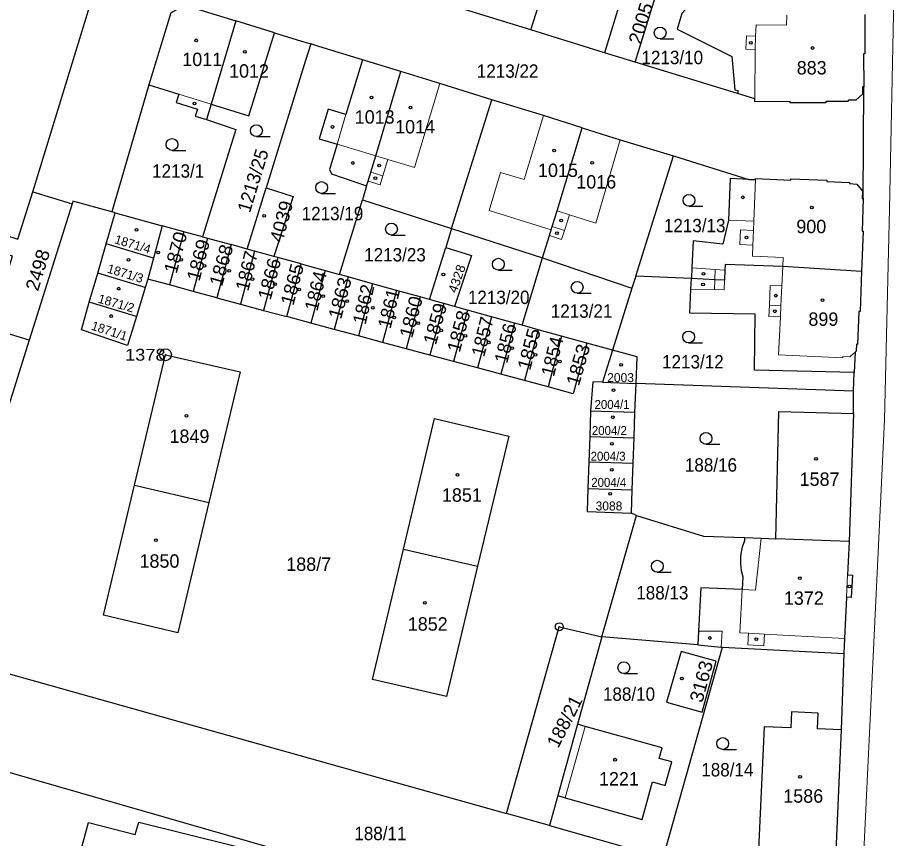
# Model space of a CAD drawing. Extents: x -679733 to -673243, y -1075091 to -1066557.
# Drawn here: x -676684.2 to -676572.9, y -1070923.7 to -1070819.7 of the extents above; entities that cross this region are included whole.
import ezdxf
from ezdxf.enums import TextEntityAlignment as Align

# ---------------------------------------------------------------- set-up
doc = ezdxf.new("R2010")
doc.units = 0
doc.header["$LTSCALE"] = 0.68
for name, color, linetype, lineweight in [('1', 7, 'Continuous', 25), ('3', 7, 'Continuous', 25), ('4', 7, 'Continuous', 13), ('5', 7, 'Continuous', 25), ('8', 7, 'Continuous', 25)]:
    doc.layers.add(name, color=color, linetype=linetype, lineweight=lineweight)
doc.layers.add('2', color=7, linetype='Continuous')

msp = doc.modelspace()

# ---------------------------------------------------------------- linework, layer by layer
at = {"layer": '1'}
for p, q in [((-676607.08, -1070815.18), (-676609.8, -1070824.12)), ((-676664.76, -1070819.04), (-676667.56, -1070828.2)), ((-676656.51, -1070820.09), (-676659.63, -1070830.65)), ((-676635.62, -1070826.5), (-676640.49, -1070825)), ((-676667.56, -1070828.2), (-676672.24, -1070844.28)), ((-676659.63, -1070830.65), (-676660.23, -1070832.58)), ((-676605.85, -1070852.44), (-676601.09, -1070837.21)), ((-676601.09, -1070837.21), (-676591.53, -1070840.17)), ((-676682.24, -1070841.76), (-676677.28, -1070843.27)), ((-676655.09, -1070849.02), (-676652.68, -1070841.24)), ((-676671.81, -1070844.4), (-676665.86, -1070846.05)), ((-676663.11, -1070846.81), (-676665.86, -1070846.05)), ((-676629.18, -1070846.4), (-676629.93, -1070848.8)), ((-676629.18, -1070846.4), (-676617.65, -1070850.11)), ((-676663.11, -1070846.81), (-676664.94, -1070853.56)), ((-676660.74, -1070847.46), (-676663.11, -1070846.81)), ((-676660.13, -1070847.63), (-676661.94, -1070854.37)), ((-676666.97, -1070850.17), (-676672.95, -1070848.35)), ((-676631.99, -1070855.4), (-676629.93, -1070848.8)), ((-676620.23, -1070858.67), (-676617.65, -1070850.11)), ((-676617.65, -1070850.11), (-676606.33, -1070853.97)), ((-676668.01, -1070853.87), (-676674.02, -1070852.05)), ((-676645.22, -1070851.74), (-676647.01, -1070858.39)), ((-676642.28, -1070852.55), (-676643.37, -1070852.25)), ((-676642.28, -1070852.55), (-676644.07, -1070859.19)), ((-676639.19, -1070853.4), (-676642.28, -1070852.55)), ((-676636.15, -1070854.25), (-676637.93, -1070860.84)), ((-676669.13, -1070857.55), (-676675.09, -1070855.76)), ((-676630.18, -1070855.91), (-676631.94, -1070862.45)), ((-676647.01, -1070858.39), (-676650.06, -1070857.57)), ((-676624.15, -1070857.58), (-676625.9, -1070864.08)), ((-676682.72, -1070860.57), (-676687.46, -1070859.12)), ((-676618.22, -1070859.23), (-676619.96, -1070865.68)), ((-676608.79, -1070861.84), (-676612.06, -1070860.95)), ((-676578.26, -1070867.04), (-676578.16, -1070864.67)), ((-676605.96, -1070869.69), (-676605.78, -1070866.04)), ((-676578.25, -1070869.87), (-676578.83, -1070886.07)), ((-676669.37, -1070878.93), (-676659.94, -1070881.14)), ((-676606.38, -1070882.49), (-676606.29, -1070879.55)), ((-676592.07, -1070885.58), (-676592.09, -1070886.01)), ((-676578.83, -1070886.07), (-676588.1, -1070885.73)), ((-676635.28, -1070887.04), (-676625.9, -1070889.22)), ((-676613.22, -1070909.25), (-676615.74, -1070918.3)), ((-676579.84, -1070909.95), (-676580.56, -1070926.56)), ((-676628.08, -1070931.81), (-676698.79, -1070911.5)), ((-676616.8, -1070922.09), (-676622.23, -1070920.57))]:
    msp.add_line(p, q, dxfattribs=at)
for points in [[(-676687.46, -1070859.12), (-676687.68, -1070859.05), (-676684.83, -1070849.93), (-676686.24, -1070849.5), (-676685.58, -1070847.31), (-676684.15, -1070847.74), (-676682.24, -1070841.76), (-676653.34, -1070747.37), (-676731.02, -1070732.9)], [(-676619.15, -1070821.22), (-676616.19, -1070811.92), (-676619.32, -1070810.94), (-676618.79, -1070809.27), (-676616.23, -1070800.57), (-676619.43, -1070799.55), (-676621.37, -1070798.93)], [(-676576.95, -1070828.44), (-676577.11, -1070828.44), (-676577.13, -1070829.37), (-676577.97, -1070830.15), (-676578.92, -1070830.14), (-676578.92, -1070830.29), (-676581.78, -1070830.3), (-676581.78, -1070830.45), (-676586.3, -1070830.47), (-676586.3, -1070830.31), (-676590.76, -1070830.33), (-676590.76, -1070829.98), (-676592.97, -1070829.3), (-676605.93, -1070825.31), (-676609.8, -1070824.12), (-676619.15, -1070821.22), (-676627.54, -1070818.64), (-676635.92, -1070816.06), (-676639.23, -1070815), (-676645.16, -1070813.11), (-676648.29, -1070812.19)], [(-676605.93, -1070825.31), (-676603.19, -1070816.38), (-676607.08, -1070815.18)], [(-676597.57, -1070815.51), (-676597.96, -1070816.8), (-676600.01, -1070819.13), (-676600.62, -1070821.15), (-676593.66, -1070824.59), (-676593.3, -1070828.83), (-676592.87, -1070828.96), (-676592.97, -1070829.3)], [(-676664.76, -1070819.04), (-676663.04, -1070818.1), (-676656.51, -1070820.09)], [(-676576.82, -1070819.25), (-676576.83, -1070824.26), (-676577.01, -1070824.26), (-676576.95, -1070828.44)], [(-676659.63, -1070830.65), (-676654.88, -1070832.11), (-676651.62, -1070821.58), (-676656.51, -1070820.09)], [(-676651.62, -1070821.58), (-676648.2, -1070822.64), (-676647.03, -1070823.01)], [(-676647.03, -1070823.01), (-676647.68, -1070825.11), (-676652.68, -1070841.24)], [(-676640.49, -1070825), (-676646.02, -1070823.33), (-676647.03, -1070823.01)], [(-676640.49, -1070825), (-676642.57, -1070831.97), (-676644.83, -1070831.29), (-676645.96, -1070835.03), (-676643.69, -1070835.71), (-676644.66, -1070838.93), (-676644.41, -1070839.49), (-676639.95, -1070840.98)], [(-676639.95, -1070840.98), (-676639.77, -1070840.4), (-676639.42, -1070839.25), (-676638.8, -1070837.19), (-676635.62, -1070826.5)], [(-676624.09, -1070830.11), (-676630.68, -1070828.02), (-676635.62, -1070826.5)], [(-676667.56, -1070828.2), (-676663.75, -1070829.37), (-676664.08, -1070830.43), (-676661.39, -1070831.26), (-676661.66, -1070832.14), (-676660.23, -1070832.58)], [(-676591.53, -1070840.17), (-676590.66, -1070840.2), (-676590.66, -1070840.08), (-676586.22, -1070840.26), (-676586.22, -1070840.11), (-676581.63, -1070840.29), (-676581.64, -1070840.44), (-676578.75, -1070840.56), (-676578.76, -1070840.71), (-676577.84, -1070840.79), (-676577.13, -1070841.65), (-676577.17, -1070842.58), (-676577.02, -1070842.59), (-676576.95, -1070828.44)], [(-676639.95, -1070840.98), (-676640.49, -1070842.77), (-676629.18, -1070846.4), (-676624.09, -1070830.11)], [(-676612.64, -1070833.63), (-676617.54, -1070832.09), (-676624.09, -1070830.11)], [(-676660.23, -1070832.58), (-676656.54, -1070833.87), (-676660.74, -1070847.46)], [(-676617.65, -1070850.11), (-676616.8, -1070847.28), (-676616.58, -1070846.59), (-676616.44, -1070846.14), (-676615.8, -1070844.15), (-676612.64, -1070833.63)], [(-676612.64, -1070833.63), (-676607.82, -1070835.14), (-676601.09, -1070837.21)], [(-676591.53, -1070840.17), (-676593.89, -1070840.07), (-676594.12, -1070845.36), (-676594.83, -1070848.37), (-676598.59, -1070847.97), (-676598.75, -1070851.4), (-676598.81, -1070852.76)], [(-676652.68, -1070841.24), (-676649.25, -1070842.34), (-676651.69, -1070849.95)], [(-676672.24, -1070844.28), (-676677.17, -1070842.93), (-676677.28, -1070843.27), (-676682.72, -1070860.57)], [(-676648.26, -1070850.9), (-676645.22, -1070851.74), (-676643.37, -1070852.25), (-676640.49, -1070842.77)], [(-676577.02, -1070842.59), (-676577.18, -1070846.74), (-676577.03, -1070846.74), (-676577.23, -1070851.84)], [(-676669.13, -1070857.55), (-676670.26, -1070861.25), (-676676.09, -1070859.24), (-676675.09, -1070855.76), (-676674.02, -1070852.05), (-676672.95, -1070848.35), (-676671.81, -1070844.4), (-676672.24, -1070844.28)], [(-676665.86, -1070846.05), (-676666.97, -1070850.17), (-676667.69, -1070852.82)], [(-676660.74, -1070847.46), (-676660.13, -1070847.63), (-676657.13, -1070848.45)], [(-676657.13, -1070848.45), (-676658.95, -1070855.18), (-676655.95, -1070855.98)], [(-676654.14, -1070849.28), (-676655.09, -1070849.02), (-676657.13, -1070848.45)], [(-676629.93, -1070848.8), (-676626.65, -1070849.82), (-676628.82, -1070856.29)], [(-676651.2, -1070850.09), (-676651.69, -1070849.95), (-676654.14, -1070849.28), (-676655.95, -1070855.98), (-676653, -1070856.78)], [(-676577.23, -1070851.84), (-676587.23, -1070851.24), (-676594.52, -1070850.95), (-676594.55, -1070851.67), (-676594.59, -1070852.95), (-676595.83, -1070852.89), (-676598.81, -1070852.76)], [(-676577.23, -1070851.84), (-676577.42, -1070856.92), (-676577.57, -1070856.91), (-676577.75, -1070861.09), (-676577.89, -1070861.08), (-676577.92, -1070861.97), (-676578.05, -1070862.1), (-676578.16, -1070864.67)], [(-676658.95, -1070855.18), (-676661.94, -1070854.37), (-676664.94, -1070853.56), (-676667.69, -1070852.82), (-676668.01, -1070853.87), (-676669.13, -1070857.55)], [(-676633.17, -1070855.07), (-676636.15, -1070854.25), (-676639.19, -1070853.4), (-676640.98, -1070860.02)], [(-676598.81, -1070852.76), (-676605.85, -1070852.44), (-676606.33, -1070853.97), (-676608.79, -1070861.84)], [(-676578.16, -1070864.67), (-676590.82, -1070864.36), (-676590.71, -1070857.27), (-676599.01, -1070857.15), (-676598.87, -1070854.1), (-676598.81, -1070852.76)], [(-676631.99, -1070855.4), (-676633.17, -1070855.07), (-676634.94, -1070861.65)], [(-676627.19, -1070856.74), (-676628.82, -1070856.29), (-676630.18, -1070855.91), (-676631.99, -1070855.4)], [(-676621.22, -1070858.4), (-676624.15, -1070857.58), (-676627.19, -1070856.74), (-676628.95, -1070863.26)], [(-676616.97, -1070866.49), (-676619.96, -1070865.68), (-676622.96, -1070864.88), (-676625.9, -1070864.08), (-676628.95, -1070863.26), (-676631.94, -1070862.45), (-676634.94, -1070861.65), (-676637.93, -1070860.84), (-676640.98, -1070860.02), (-676644.07, -1070859.19), (-676647.01, -1070858.39)], [(-676615.24, -1070860.06), (-676618.22, -1070859.23), (-676620.23, -1070858.67), (-676621.22, -1070858.4), (-676622.96, -1070864.88)], [(-676612.06, -1070860.95), (-676615.24, -1070860.06), (-676616.97, -1070866.49)], [(-676682.72, -1070860.57), (-676689.21, -1070881.21), (-676695.17, -1070900.08)], [(-676612.06, -1070860.95), (-676613.78, -1070867.35), (-676616.97, -1070866.49)], [(-676669.37, -1070878.93), (-676665.43, -1070862.41), (-676655.99, -1070864.59), (-676659.94, -1070881.14)], [(-676610.06, -1070865.89), (-676611.28, -1070865.84), (-676611.59, -1070869.51), (-676605.96, -1070869.69)], [(-676588.1, -1070885.73), (-676587.74, -1070869.6), (-676578.25, -1070869.87), (-676578.26, -1070867.04), (-676605.78, -1070866.04)], [(-676611.59, -1070869.51), (-676611.69, -1070872.76), (-676606.06, -1070872.94), (-676605.96, -1070869.69)], [(-676635.28, -1070887.04), (-676631.37, -1070870.51), (-676621.95, -1070872.71), (-676625.9, -1070889.22)], [(-676611.69, -1070872.76), (-676611.8, -1070875.99), (-676606.18, -1070876.17), (-676606.06, -1070872.94)], [(-676611.8, -1070875.99), (-676611.91, -1070879.37), (-676606.29, -1070879.55), (-676606.18, -1070876.17)], [(-676659.94, -1070881.14), (-676663.88, -1070897.68), (-676673.31, -1070895.44), (-676669.37, -1070878.93)], [(-676611.91, -1070879.37), (-676612.01, -1070882.3), (-676606.38, -1070882.49)], [(-676622.23, -1070920.57), (-676615.54, -1070896.89), (-676610.13, -1070898.16), (-676605.76, -1070882.8), (-676606.38, -1070882.49)], [(-676605.76, -1070882.8), (-676597.28, -1070885.39), (-676592.07, -1070885.58)], [(-676592.07, -1070885.58), (-676589.95, -1070885.66), (-676588.1, -1070885.73)], [(-676592.09, -1070886.01), (-676592.353, -1070886.8), (-676592.519, -1070887.615), (-676592.569, -1070888.09), (-676592.579, -1070888.922), (-676592.489, -1070889.75), (-676592.3, -1070890.56)], [(-676578.83, -1070886.07), (-676579.03, -1070890.31), (-676578.41, -1070890.34), (-676578.54, -1070893.19), (-676579.17, -1070893.16), (-676579.42, -1070898.38), (-676579.51, -1070900.3), (-676579.84, -1070909.95)], [(-676625.9, -1070889.22), (-676629.85, -1070905.73), (-676639.19, -1070903.57), (-676635.28, -1070887.04)], [(-676592.3, -1070890.56), (-676592.37, -1070892.15), (-676597.62, -1070891.95), (-676597.91, -1070897.46), (-676598, -1070899.2)], [(-676598, -1070899.2), (-676610.13, -1070898.16), (-676613.22, -1070909.25)], [(-676695.17, -1070900.08), (-676689.93, -1070901.56), (-676622.23, -1070920.57)], [(-676615.74, -1070918.3), (-676616.8, -1070922.09), (-676602.37, -1070926.17), (-676594.87, -1070899.47)], [(-676598, -1070899.2), (-676595.02, -1070899.46), (-676594.87, -1070899.47), (-676579.51, -1070900.3)], [(-676579.84, -1070909.95), (-676582.84, -1070909.83), (-676582.76, -1070907.83), (-676586.11, -1070907.7), (-676586.19, -1070909.7), (-676589.59, -1070909.56), (-676590.35, -1070926.06), (-676580.56, -1070926.56)], [(-676615.74, -1070918.3), (-676614.78, -1070918.57), (-676605.02, -1070921.32), (-676603.71, -1070916.56), (-676602.12, -1070917), (-676601.3, -1070914.02), (-676602.88, -1070913.58), (-676602.51, -1070912.23), (-676612.26, -1070909.52), (-676613.22, -1070909.25)], [(-676661.62, -1070942.21), (-676673.54, -1070939.13), (-676673.36, -1070938.47), (-676679.33, -1070936.98), (-676675.2, -1070921.7)], [(-676675.2, -1070921.7), (-676669.26, -1070923.25), (-676668.83, -1070921.66), (-676656.92, -1070924.63), (-676628.08, -1070931.81)]]:
    msp.add_lwpolyline(points, dxfattribs=at)
for points in [[(-676648.26, -1070850.9), (-676651.2, -1070850.09), (-676653, -1070856.78), (-676650.06, -1070857.57)], [(-676605.78, -1070866.04), (-676605.66, -1070862.69), (-676608.79, -1070861.84), (-676610.06, -1070865.89)], [(-676601.94, -1070906.45), (-676597.45, -1070907.74), (-676595.66, -1070901.27), (-676600.12, -1070900.04)]]:
    msp.add_lwpolyline(points, close=True, dxfattribs=at)
at = {"layer": '3'}
for p, q in [((-676602.763, -1070822.36), (-676601.013, -1070822.36)), ((-676653.913, -1070834.75), (-676652.163, -1070834.75)), ((-676664.603, -1070836.5), (-676662.853, -1070836.5)), ((-676645.653, -1070841.96), (-676643.903, -1070841.96)), ((-676599.113, -1070843.58), (-676597.363, -1070843.58)), ((-676636.803, -1070847.23), (-676635.053, -1070847.23)), ((-676623.263, -1070851.68), (-676621.513, -1070851.68)), ((-676613.273, -1070854.61), (-676611.523, -1070854.61)), ((-676599.153, -1070860.9), (-676597.403, -1070860.9)), ((-676596.953, -1070873.76), (-676595.203, -1070873.76)), ((-676603.123, -1070889.97), (-676601.373, -1070889.97)), ((-676607.363, -1070902.83), (-676605.613, -1070902.83)), ((-676594.833, -1070912.45), (-676593.083, -1070912.45))]:
    msp.add_line(p, q, dxfattribs=at)
for centre in [(-676602.7629, -1070821.6098), (-676653.9129, -1070833.9998), (-676664.6029, -1070835.7498), (-676645.6529, -1070841.2098), (-676599.1129, -1070842.8298), (-676636.8029, -1070846.4798), (-676623.2629, -1070850.9298), (-676613.2729, -1070853.8598), (-676599.1529, -1070860.1498), (-676596.9529, -1070873.0098), (-676603.1229, -1070889.2198), (-676607.3629, -1070902.0798), (-676594.8329, -1070911.6998)]:
    msp.add_circle(centre, 0.75, dxfattribs=at)
at = {"layer": '4'}
for p, q in [((-676573.69, -1070843.89), (-676572.95, -1070806.14)), ((-676586.72, -1070819.37), (-676586.74, -1070820.62)), ((-676590.66, -1070822.01), (-676590.61, -1070820.56)), ((-676590.61, -1070820.56), (-676586.74, -1070820.62)), ((-676591.9, -1070823.67), (-676591.84, -1070821.97)), ((-676591.84, -1070821.97), (-676590.66, -1070822.01)), ((-676590.66, -1070822.01), (-676590.72, -1070823.71)), ((-676590.72, -1070823.71), (-676591.9, -1070823.67)), ((-676590.72, -1070823.71), (-676590.76, -1070829.98)), ((-676633.9, -1070838.67), (-676630.68, -1070828.02)), ((-676663.75, -1070829.37), (-676659.63, -1070830.65)), ((-676643.69, -1070835.71), (-676642.57, -1070831.97)), ((-676610.92, -1070845.72), (-676607.82, -1070835.14)), ((-676643.69, -1070835.71), (-676638.8, -1070837.19)), ((-676637.27, -1070837.65), (-676638.8, -1070837.19)), ((-676637.89, -1070839.72), (-676637.27, -1070837.65)), ((-676633.9, -1070838.67), (-676637.27, -1070837.65)), ((-676639.42, -1070839.25), (-676637.89, -1070839.72)), ((-676638.24, -1070840.87), (-676637.89, -1070839.72)), ((-676639.77, -1070840.4), (-676638.24, -1070840.87)), ((-676590.66, -1070840.2), (-676590.88, -1070845.49)), ((-676615.8, -1070844.15), (-676614.23, -1070844.65)), ((-676574.33, -1070870.65), (-676573.69, -1070843.89)), ((-676614.87, -1070846.64), (-676614.23, -1070844.65)), ((-676614.23, -1070844.65), (-676610.92, -1070845.72)), ((-676594.12, -1070845.36), (-676590.88, -1070845.49)), ((-676590.88, -1070845.49), (-676590.93, -1070846.65)), ((-676616.44, -1070846.14), (-676614.87, -1070846.64)), ((-676615.24, -1070847.78), (-676614.87, -1070846.64)), ((-676592.59, -1070846.58), (-676592.67, -1070848.43)), ((-676590.93, -1070846.65), (-676592.59, -1070846.58)), ((-676590.93, -1070846.65), (-676591, -1070848.5)), ((-676616.8, -1070847.28), (-676615.24, -1070847.78)), ((-676592.67, -1070848.43), (-676591, -1070848.5)), ((-676591, -1070848.5), (-676591.06, -1070849.93)), ((-676591.06, -1070849.93), (-676587.19, -1070850.08)), ((-676587.19, -1070850.08), (-676587.23, -1070851.24)), ((-676595.79, -1070851.59), (-676598.75, -1070851.4)), ((-676595.79, -1070851.59), (-676595.83, -1070852.89)), ((-676594.55, -1070851.67), (-676595.79, -1070851.59)), ((-676587.23, -1070851.24), (-676587.34, -1070853.69)), ((-676595.87, -1070854.14), (-676595.83, -1070852.89)), ((-676594.65, -1070854.16), (-676594.59, -1070852.95)), ((-676598.87, -1070854.1), (-676595.87, -1070854.14)), ((-676595.87, -1070854.14), (-676594.65, -1070854.16)), ((-676588.84, -1070853.62), (-676588.92, -1070856.14)), ((-676587.34, -1070853.69), (-676588.84, -1070853.62)), ((-676587.34, -1070853.69), (-676587.46, -1070856.21)), ((-676588.92, -1070856.14), (-676588.98, -1070857.55)), ((-676588.92, -1070856.14), (-676587.46, -1070856.21)), ((-676587.46, -1070856.21), (-676587.53, -1070857.62)), ((-676588.98, -1070857.55), (-676587.53, -1070857.62)), ((-676587.53, -1070857.62), (-676587.75, -1070862.42)), ((-676578.71, -1070862.69), (-676578.05, -1070862.1)), ((-676587.75, -1070862.42), (-676579.63, -1070862.8)), ((-676579.63, -1070862.8), (-676579.62, -1070862.65)), ((-676579.62, -1070862.65), (-676578.71, -1070862.69)), ((-676574.33, -1070870.65), (-676577.89, -1070944.47)), ((-676590.68, -1070892.24), (-676589.95, -1070885.66)), ((-676579.03, -1070890.31), (-676579.17, -1070893.16)), ((-676592.37, -1070892.15), (-676592.67, -1070897.66)), ((-676592.37, -1070892.15), (-676590.68, -1070892.24)), ((-676597.91, -1070897.46), (-676594.91, -1070897.47)), ((-676594.91, -1070897.47), (-676595.02, -1070899.46)), ((-676592.67, -1070897.66), (-676591.58, -1070897.72)), ((-676591.58, -1070897.72), (-676591.66, -1070899.19)), ((-676591.58, -1070897.72), (-676589.54, -1070897.83)), ((-676589.62, -1070899.3), (-676589.54, -1070897.83)), ((-676589.54, -1070897.83), (-676579.42, -1070898.38)), ((-676591.66, -1070899.19), (-676589.62, -1070899.3)), ((-676614.78, -1070918.57), (-676612.26, -1070909.52))]:
    msp.add_line(p, q, dxfattribs=at)
msp.add_lwpolyline([(-676617.54, -1070832.09), (-676619.97, -1070840.18), (-676622.97, -1070839.32), (-676624.42, -1070844.13), (-676616.58, -1070846.59)], dxfattribs=at)
at = {"layer": '5'}
for centre in [(-676661.5368, -1070822.5492), (-676591.2868, -1070822.8492), (-676583.4468, -1070823.5192), (-676655.3868, -1070824.0092), (-676639.3468, -1070829.7892), (-676661.7468, -1070830.5492), (-676634.3868, -1070831.0592), (-676644.2668, -1070833.5292), (-676616.1768, -1070836.5192), (-676641.6868, -1070838.0992), (-676638.3668, -1070838.4292), (-676611.3868, -1070838.0892), (-676638.8468, -1070840.0192), (-676592.2968, -1070842.4492), (-676583.5468, -1070843.7492), (-676652.9468, -1070844.8092), (-676615.3068, -1070845.3892), (-676669.0968, -1070846.5592), (-676615.8368, -1070846.9792), (-676591.8168, -1070847.5492), (-676666.3768, -1070849.4392), (-676670.1368, -1070850.3592), (-676663.4368, -1070850.3592), (-676660.4968, -1070851.1292), (-676657.3668, -1070851.7592), (-676630.2268, -1070852.2292), (-676597.2768, -1070852.1392), (-676654.4268, -1070852.8192), (-676651.5668, -1070853.4692), (-676597.3268, -1070853.5092), (-676671.3668, -1070854.0292), (-676648.4868, -1070854.1392), (-676645.4568, -1070854.9792), (-676642.4168, -1070855.6292), (-676588.1168, -1070854.9192), (-676582.2068, -1070855.4792), (-676639.1668, -1070856.4492), (-676588.2368, -1070856.8992), (-676672.3268, -1070857.4992), (-676636.4568, -1070857.6792), (-676633.4168, -1070858.4092), (-676630.5068, -1070859.3192), (-676627.4468, -1070860.0192), (-676624.4868, -1070860.8392), (-676621.5068, -1070861.5592), (-676618.5668, -1070862.4292), (-676615.4768, -1070863.2692), (-676607.7068, -1070863.6792), (-676608.6768, -1070866.9092), (-676662.7668, -1070870.1492), (-676608.7668, -1070870.3392), (-676608.8768, -1070873.6892), (-676583.0168, -1070875.6092), (-676628.4468, -1070877.6392), (-676608.8968, -1070876.9992), (-676609.1068, -1070880.0292), (-676666.6668, -1070885.9092), (-676585.0668, -1070890.7392), (-676578.7868, -1070891.7792), (-676632.5868, -1070893.8492), (-676596.4768, -1070898.3192), (-676590.5768, -1070898.4792), (-676600.0068, -1070903.4492), (-676608.4768, -1070913.7492), (-676585.0368, -1070915.9292)]:
    msp.add_circle(centre, 0.175, dxfattribs=at)
at = {"layer": '8'}
for centre, radius in [((-676665.43, -1070862.4098), 0.75), ((-676665.43, -1070862.4098), 0.03), ((-676615.54, -1070896.8899), 0.5), ((-676615.54, -1070896.8899), 0.0303)]:
    msp.add_circle(centre, radius, dxfattribs=at)

# ---------------------------------------------------------------- texts
at = {"layer": '2', "width": 1.05}
for s, rotation, p in [('2005', 73, (-676605.187, -1070823.168)), ('1870', 75, (-676664.028, -1070852.219)), ('1869', 75, (-676661.138, -1070853.179)), ('1868', 74, (-676658.282, -1070853.844)), ('2498', 73, (-676681.587, -1070854.448)), ('1866', 75, (-676652.128, -1070855.569)), ('1865', 75, (-676649.248, -1070856.269)), ('1863', 75, (-676643.198, -1070857.999)), ('1860', 75, (-676634.188, -1070860.389)), ('1859', 74, (-676631.182, -1070861.264)), ('1858', 75, (-676628.158, -1070862.209)), ('1855', 75, (-676619.238, -1070864.469)), ('1853', 74, (-676613.062, -1070866.464)), ('3163', 75, (-676597.418, -1070906.609))]:
    msp.add_text(s, height=1.7, rotation=rotation, dxfattribs=at).set_placement(p)
at = {"layer": '2'}
for s, height, p in [('1011', 1.7, (-676663.31, -1070825.81)), ('1012', 1.7, (-676657.38, -1070827.279)), ('883', 1.7, (-676585.46, -1070826.87)), ('1013', 1.7, (-676641.46, -1070833.11)), ('1014', 1.7, (-676636.34, -1070834.35)), ('1015', 1.7, (-676618.24, -1070839.87)), ('1016', 1.7, (-676613.39, -1070841.34)), ('900', 1.7, (-676585.51, -1070846.999)), ('899', 1.7, (-676583.98, -1070858.739)), ('2003', 1.14, (-676609.47, -1070865.88)), ('1849', 1.7, (-676664.93, -1070873.59)), ('1587', 1.7, (-676585.09, -1070879.029)), ('1851', 1.7, (-676630.41, -1070881.04)), ('3088', 1.14, (-676610.94, -1070882.15)), ('1850', 1.7, (-676668.73, -1070889.41)), ('1372', 1.7, (-676587.09, -1070894.11)), ('1852', 1.7, (-676634.74, -1070897.39)), ('1221', 1.7, (-676610.51, -1070917.019)), ('1586', 1.7, (-676587.16, -1070919.2))]:
    msp.add_text(s, height=height, dxfattribs=at).set_placement(p)
at = {"layer": '2', "width": 0.95}
for s, height, p in [('1213/10', 1.7, (-676605.13, -1070825.57)), ('1213/22', 1.7, (-676625.99, -1070827.29)), ('1213/1', 1.7, (-676667.13, -1070839.96)), ('1213/19', 1.7, (-676648.18, -1070845.36)), ('1213/13', 1.7, (-676602.29, -1070846.88)), ('1213/23', 1.7, (-676640.26, -1070850.58)), ('1213/20', 1.7, (-676627.12, -1070855.979)), ('1213/21', 1.7, (-676616.62, -1070857.72)), ('1213/12', 1.7, (-676602.52, -1070864.15)), ('2004/1', 1.14, (-676611.07, -1070869.28)), ('2004/2', 1.14, (-676611.41, -1070872.59)), ('2004/3', 1.14, (-676611.57, -1070875.84)), ('188/16', 1.7, (-676599.63, -1070877.229)), ('2004/4', 1.14, (-676611.49, -1070879.16)), ('188/13', 1.7, (-676605.79, -1070893.43)), ('188/10', 1.7, (-676610.01, -1070906.279)), ('188/14', 1.7, (-676597.55, -1070915.87)), ('188/11', 1.7, (-676641.51, -1070923.95))]:
    msp.add_text(s, height=height, dxfattribs=at).set_placement(p)
at = {"layer": '2'}
for s, height, rotation, p in [('1213/25', 1.7, 73, (-676654.737, -1070844.508)), ('1871/4', 1.14, 343, (-676671.976, -1070848.255)), ('1867', 1.7, 76, (-676654.945, -1070854.425)), ('1871/3', 1.14, 343, (-676672.916, -1070851.965)), ('1864', 1.7, 76, (-676646.195, -1070856.975)), ('1862', 1.7, 77, (-676640.091, -1070858.671)), ('1861', 1.7, 76, (-676636.925, -1070859.195)), ('1871/2', 1.14, 344, (-676674.067, -1070855.787)), ('1857', 1.7, 76, (-676625.055, -1070862.775)), ('1871/1', 1.14, 342, (-676674.936, -1070859.202)), ('1856', 1.7, 76, (-676622.145, -1070863.595)), ('1854', 1.7, 76, (-676616.225, -1070865.275))]:
    msp.add_text(s, height=height, rotation=rotation, dxfattribs=at).set_placement(p)
at = {"layer": '2', "width": 1.05}
for s, height, rotation, p in [('4039', 1.7, 75, (-676649.9288, -1070845.7225)), ('4328', 1.16, 71, (-676627.9678, -1070852.9428))]:
    msp.add_text(s, height=height, rotation=rotation, dxfattribs=at).set_placement(p, align=Align.CENTER)
at = {"layer": '2'}
msp.add_text('188/7', height=1.7, dxfattribs=at).set_placement((-676647.29, -1070889.81), align=Align.CENTER)
msp.add_text('188/21', height=1.7, rotation=63, dxfattribs=at).set_placement((-676614.1112, -1070909.2884), align=Align.CENTER)
at = {"layer": '8', "width": 1.15}
msp.add_text('1378', height=1.5, dxfattribs=at).set_placement((-676665.429, -1070863.159), align=Align.RIGHT)

doc.saveas('drawing.dxf')
